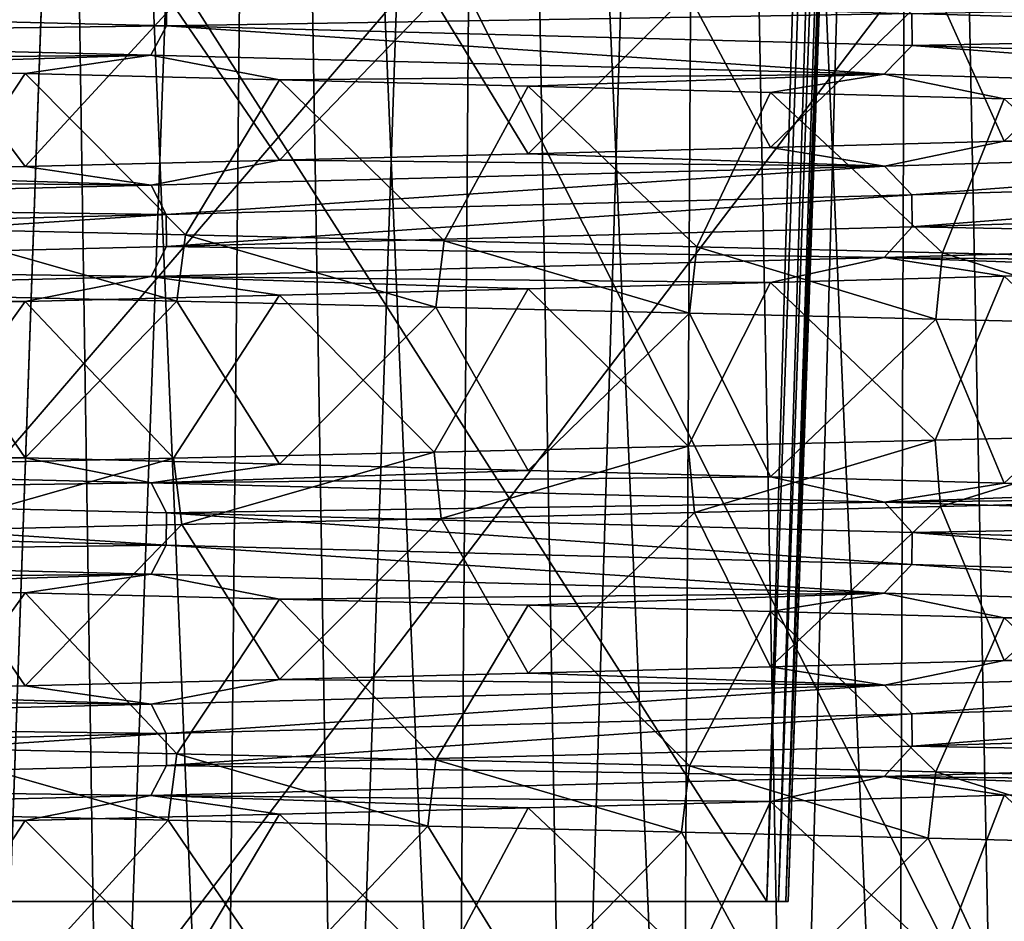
# Model space of a CAD drawing. Header units: millimetres. Extents: x -39 to 39, y -2 to 145.
# Tile 375 of 656: x 2.48 to 6.27, y 28.92 to 32.4. Entities that reach past the tile are written whole.
import ezdxf

# ---------------------------------------------------------------- set-up
doc = ezdxf.new("R2010")
doc.units = ezdxf.units.MM
doc.header["$LTSCALE"] = 65.185185
for name, color, linetype in [('460', 7, 'CONTINUOUS'), ('534', 7, 'CONTINUOUS'), ('544', 7, 'CONTINUOUS'), ('545', 7, 'CONTINUOUS'), ('546', 7, 'CONTINUOUS'), ('551', 7, 'CONTINUOUS'), ('552', 7, 'CONTINUOUS'), ('553', 7, 'CONTINUOUS'), ('559', 7, 'CONTINUOUS'), ('560', 7, 'CONTINUOUS'), ('561', 7, 'CONTINUOUS'), ('567', 7, 'CONTINUOUS'), ('628', 7, 'CONTINUOUS'), ('629', 7, 'CONTINUOUS'), ('630', 7, 'CONTINUOUS')]:
    doc.layers.add(name, color=color, linetype=linetype)

msp = doc.modelspace()

# ---------------------------------------------------------------- linework, layer by layer
at = {"layer": '460', "linetype": 'Continuous'}
for points in [[(2.0694, 31.3362, -14.0484), (2.1044, 31.5919, -14.0432), (3.0852, 31.3131, -13.8608), (2.0694, 31.3362, -14.0484)], [(2.1044, 31.5919, -14.0432), (3.1178, 31.5687, -13.8535), (3.0852, 31.3131, -13.8608), (2.1044, 31.5919, -14.0432)], [(3.0852, 31.3131, -13.8608), (3.1178, 31.5687, -13.8535), (4.0837, 31.2899, -13.6001), (3.0852, 31.3131, -13.8608)], [(3.1178, 31.5687, -13.8535), (4.1153, 31.5456, -13.5906), (4.0837, 31.2899, -13.6001), (3.1178, 31.5687, -13.8535)], [(4.0837, 31.2899, -13.6001), (4.1153, 31.5456, -13.5906), (5.0608, 31.2668, -13.2676), (4.0837, 31.2899, -13.6001)], [(4.1153, 31.5456, -13.5906), (5.0895, 31.5225, -13.2566), (5.0608, 31.2668, -13.2676), (4.1153, 31.5456, -13.5906)], [(5.0608, 31.2668, -13.2676), (5.0895, 31.5225, -13.2566), (6.0113, 31.2437, -12.8648), (5.0608, 31.2668, -13.2676)], [(5.0895, 31.5225, -13.2566), (6.0361, 31.4994, -12.8532), (6.0113, 31.2437, -12.8648), (5.0895, 31.5225, -13.2566)], [(6.0113, 31.2437, -12.8648), (6.0361, 31.4994, -12.8532), (6.9314, 31.2205, -12.3934), (6.0113, 31.2437, -12.8648)], [(6.0361, 31.4994, -12.8532), (6.9531, 31.4763, -12.3812), (6.9314, 31.2205, -12.3934), (6.0361, 31.4994, -12.8532)], [(6.9289, 30.8015, 12.3948), (6.0081, 30.7783, 12.8663), (6.0283, 30.5224, 12.8569), (6.9289, 30.8015, 12.3948)], [(6.9459, 30.5455, 12.3852), (6.9289, 30.8015, 12.3948), (6.0283, 30.5224, 12.8569), (6.9459, 30.5455, 12.3852)], [(5.0565, 30.7551, 13.2692), (4.0764, 30.7319, 13.6023), (4.1039, 30.4761, 13.5941), (5.0565, 30.7551, 13.2692)], [(5.0799, 30.4993, 13.2603), (5.0565, 30.7551, 13.2692), (4.1039, 30.4761, 13.5941), (5.0799, 30.4993, 13.2603)], [(6.0081, 30.7783, 12.8663), (5.0565, 30.7551, 13.2692), (5.0799, 30.4993, 13.2603), (6.0081, 30.7783, 12.8663)], [(6.0283, 30.5224, 12.8569), (6.0081, 30.7783, 12.8663), (5.0799, 30.4993, 13.2603), (6.0283, 30.5224, 12.8569)], [(4.0764, 30.7319, 13.6023), (3.0718, 30.7086, 13.8638), (3.1045, 30.453, 13.8565), (4.0764, 30.7319, 13.6023)], [(4.1039, 30.4761, 13.5941), (4.0764, 30.7319, 13.6023), (3.1045, 30.453, 13.8565), (4.1039, 30.4761, 13.5941)], [(3.0718, 30.7086, 13.8638), (2.052, 30.6854, 14.0509), (2.0893, 30.4298, 14.0454), (3.0718, 30.7086, 13.8638)], [(3.1045, 30.453, 13.8565), (3.0718, 30.7086, 13.8638), (2.0893, 30.4298, 14.0454), (3.1045, 30.453, 13.8565)], [(2.0346, 29.337, -14.0535), (2.0694, 29.5926, -14.0484), (3.0512, 29.3139, -13.8683), (2.0346, 29.337, -14.0535)], [(2.0694, 29.5926, -14.0484), (3.0852, 29.5695, -13.8608), (3.0512, 29.3139, -13.8683), (2.0694, 29.5926, -14.0484)], [(3.0512, 29.3139, -13.8683), (3.0852, 29.5695, -13.8608), (4.0521, 29.2907, -13.6096), (3.0512, 29.3139, -13.8683)], [(3.0852, 29.5695, -13.8608), (4.0837, 29.5463, -13.6001), (4.0521, 29.2907, -13.6096), (3.0852, 29.5695, -13.8608)], [(4.0521, 29.2907, -13.6096), (4.0837, 29.5463, -13.6001), (5.0302, 29.2675, -13.2792), (4.0521, 29.2907, -13.6096)], [(4.0837, 29.5463, -13.6001), (5.0608, 29.5232, -13.2676), (5.0302, 29.2675, -13.2792), (4.0837, 29.5463, -13.6001)], [(5.0302, 29.2675, -13.2792), (5.0608, 29.5232, -13.2676), (5.9808, 29.2444, -12.8791), (5.0302, 29.2675, -13.2792)], [(5.0608, 29.5232, -13.2676), (6.0113, 29.5001, -12.8648), (5.9808, 29.2444, -12.8791), (5.0608, 29.5232, -13.2676)], [(5.9808, 29.2444, -12.8791), (6.0113, 29.5001, -12.8648), (6.8983, 29.2213, -12.4118), (5.9808, 29.2444, -12.8791)], [(6.0113, 29.5001, -12.8648), (6.9314, 29.4769, -12.3934), (6.8983, 29.2213, -12.4118), (6.0113, 29.5001, -12.8648)]]:
    msp.add_3dface(points, dxfattribs=at)
at = {"layer": '534', "linetype": 'Continuous'}
for points in [[(1.1702, 35.5549, 1.1702), (5.3592, 29, 0.9413), (0.9413, 29, 0.9413), (1.1702, 35.5549, 1.1702)], [(5.3592, 29, 0.9413), (1.1702, 35.5549, 1.1702), (5.5129, 34.3142, 1.1268), (5.3592, 29, 0.9413)]]:
    msp.add_3dface(points, dxfattribs=at)
at = {"layer": '544', "linetype": 'Continuous'}
for points in [[(1.1702, 35.5549, -1.1702), (0.9413, 29, -0.9413), (5.5129, 34.3142, -1.1268), (1.1702, 35.5549, -1.1702)], [(0.9413, 29, -0.9413), (5.3592, 29, -0.9413), (5.5129, 34.3142, -1.1268), (0.9413, 29, -0.9413)]]:
    msp.add_3dface(points, dxfattribs=at)
at = {"layer": '545', "linetype": 'Continuous'}
for points in [[(5.3592, 29, -0.9413), (5.7305, 39.7155, -0.9904), (5.5129, 34.3142, -1.1268), (5.3592, 29, -0.9413)], [(5.3592, 29, 0.9413), (5.7305, 39.7155, 0.9904), (5.4048, 29, 0.6287), (5.3592, 29, 0.9413)], [(5.7305, 39.7155, 0.9904), (5.3592, 29, 0.9413), (5.5129, 34.3142, 1.1268), (5.7305, 39.7155, 0.9904)], [(5.7305, 39.7155, -0.9904), (5.3592, 29, -0.9413), (5.4048, 29, -0.6287), (5.7305, 39.7155, -0.9904)], [(5.7305, 39.7155, 0.9904), (5.7777, 39.7155, 0.662), (5.4048, 29, 0.6287), (5.7305, 39.7155, 0.9904)], [(5.7777, 39.7155, 0.662), (5.4321, 29, 0.3152), (5.4048, 29, 0.6287), (5.7777, 39.7155, 0.662)], [(5.7777, 39.7155, -0.662), (5.7305, 39.7155, -0.9904), (5.4048, 29, -0.6287), (5.7777, 39.7155, -0.662)], [(5.7777, 39.7155, -0.662), (5.4048, 29, -0.6287), (5.4321, 29, -0.3152), (5.7777, 39.7155, -0.662)], [(5.7777, 39.7155, 0.662), (5.806, 39.7155, 0.3316), (5.4321, 29, 0.3152), (5.7777, 39.7155, 0.662)], [(5.806, 39.7155, 0.3316), (5.8155, 39.7155), (5.4321, 29, 0.3152), (5.806, 39.7155, 0.3316)], [(5.8155, 39.7155), (5.4412, 29), (5.4321, 29, 0.3152), (5.8155, 39.7155)], [(5.806, 39.7155, -0.3316), (5.7777, 39.7155, -0.662), (5.4321, 29, -0.3152), (5.806, 39.7155, -0.3316)], [(5.806, 39.7155, -0.3316), (5.4321, 29, -0.3152), (5.4412, 29), (5.806, 39.7155, -0.3316)], [(5.8155, 39.7155), (5.806, 39.7155, -0.3316), (5.4412, 29), (5.8155, 39.7155)]]:
    msp.add_3dface(points, dxfattribs=at)
at = {"layer": '546', "linetype": 'Continuous'}
for points in [[(0.9413, 29, 0.9413), (5.3592, 29, 0.9413), (5.3592, 29, -0.9413), (0.9413, 29, 0.9413)], [(0.9413, 29, -0.9413), (0.9413, 29, 0.9413), (5.3592, 29, -0.9413), (0.9413, 29, -0.9413)], [(5.3592, 29, -0.9413), (5.3592, 29, 0.9413), (5.4048, 29, -0.6287), (5.3592, 29, -0.9413)], [(5.4048, 29, -0.6287), (5.3592, 29, 0.9413), (5.4321, 29, -0.3152), (5.4048, 29, -0.6287)], [(5.4321, 29, -0.3152), (5.3592, 29, 0.9413), (5.4412, 29), (5.4321, 29, -0.3152)], [(5.4412, 29), (5.3592, 29, 0.9413), (5.4321, 29, 0.3152), (5.4412, 29)], [(5.4321, 29, 0.3152), (5.3592, 29, 0.9413), (5.4048, 29, 0.6287), (5.4321, 29, 0.3152)]]:
    msp.add_3dface(points, dxfattribs=at)
at = {"layer": '551', "linetype": 'Continuous'}
for points in [[(2.6711, 35.5562, -2.6711), (6.4738, 27.9826, -2.4067), (2.4067, 27.9826, -2.4067), (2.6711, 35.5562, -2.6711)], [(6.4738, 27.9826, -2.4067), (2.6711, 35.5562, -2.6711), (6.6061, 33.4908, -2.599), (6.4738, 27.9826, -2.4067)]]:
    msp.add_3dface(points, dxfattribs=at)
at = {"layer": '552', "linetype": 'Continuous'}
for points in [[(2.6711, 35.5562, -2.6711), (2.4067, 27.9826, -2.4067), (2.599, 33.4908, -6.6061), (2.6711, 35.5562, -2.6711)], [(2.4067, 27.9826, -2.4067), (2.4067, 27.9826, -6.4738), (2.599, 33.4908, -6.6061), (2.4067, 27.9826, -2.4067)]]:
    msp.add_3dface(points, dxfattribs=at)
at = {"layer": '553', "linetype": 'Continuous'}
msp.add_3dface([(2.4067, 27.9826, -6.4738), (2.4573, 39.0726, -6.8675), (2.599, 33.4908, -6.6061), (2.4067, 27.9826, -6.4738)], dxfattribs=at)
at = {"layer": '559', "linetype": 'Continuous'}
msp.add_3dface([(2.4573, 39.0726, 6.8675), (2.4067, 27.9826, 6.4738), (2.599, 33.4908, 6.6061), (2.4573, 39.0726, 6.8675)], dxfattribs=at)
at = {"layer": '560', "linetype": 'Continuous'}
for points in [[(2.4067, 27.9826, 6.4738), (2.6711, 35.5562, 2.6711), (2.599, 33.4908, 6.6061), (2.4067, 27.9826, 6.4738)], [(2.6711, 35.5562, 2.6711), (2.4067, 27.9826, 6.4738), (2.4067, 27.9826, 2.4067), (2.6711, 35.5562, 2.6711)]]:
    msp.add_3dface(points, dxfattribs=at)
at = {"layer": '561', "linetype": 'Continuous'}
for points in [[(6.6061, 33.4908, 2.599), (2.6711, 35.5562, 2.6711), (2.4067, 27.9826, 2.4067), (6.6061, 33.4908, 2.599)], [(6.4738, 27.9826, 2.4067), (6.6061, 33.4908, 2.599), (2.4067, 27.9826, 2.4067), (6.4738, 27.9826, 2.4067)]]:
    msp.add_3dface(points, dxfattribs=at)
at = {"layer": '567', "linetype": 'Continuous'}
for points in [[(1.6467, 43.2089, -11.311), (2.3464, 26, -11.4935), (2.5465, 43.2089, -11.1429), (1.6467, 43.2089, -11.311)], [(2.5465, 43.2089, 11.1429), (1.8817, 26, 11.5787), (1.6467, 43.2089, 11.311), (2.5465, 43.2089, 11.1429)], [(2.3464, 26, 11.4935), (1.8817, 26, 11.5787), (2.5465, 43.2089, 11.1429), (2.3464, 26, 11.4935)], [(2.3464, 26, -11.4935), (2.8073, 26, -11.3897), (2.5465, 43.2089, -11.1429), (2.3464, 26, -11.4935)], [(2.8073, 26, 11.3897), (2.3464, 26, 11.4935), (2.5465, 43.2089, 11.1429), (2.8073, 26, 11.3897)], [(2.8073, 26, -11.3897), (3.2637, 26, -11.2674), (2.5465, 43.2089, -11.1429), (2.8073, 26, -11.3897)], [(2.5465, 43.2089, -11.1429), (3.2637, 26, -11.2674), (3.4311, 43.2089, -10.9031), (2.5465, 43.2089, -11.1429)], [(3.4311, 43.2089, 10.9031), (2.8073, 26, 11.3897), (2.5465, 43.2089, 11.1429), (3.4311, 43.2089, 10.9031)], [(3.2637, 26, 11.2674), (2.8073, 26, 11.3897), (3.4311, 43.2089, 10.9031), (3.2637, 26, 11.2674)], [(3.2637, 26, -11.2674), (3.7147, 26, -11.1269), (3.4311, 43.2089, -10.9031), (3.2637, 26, -11.2674)], [(3.7147, 26, 11.1269), (3.2637, 26, 11.2674), (3.4311, 43.2089, 10.9031), (3.7147, 26, 11.1269)], [(3.7147, 26, -11.1269), (4.1597, 26, -10.9683), (3.4311, 43.2089, -10.9031), (3.7147, 26, -11.1269)], [(3.4311, 43.2089, -10.9031), (4.1597, 26, -10.9683), (4.2934, 43.2089, -10.5932), (3.4311, 43.2089, -10.9031)], [(4.2934, 43.2089, 10.5932), (3.7147, 26, 11.1269), (3.4311, 43.2089, 10.9031), (4.2934, 43.2089, 10.5932)], [(4.1597, 26, 10.9683), (3.7147, 26, 11.1269), (4.2934, 43.2089, 10.5932), (4.1597, 26, 10.9683)], [(4.1597, 26, -10.9683), (4.598, 26, -10.7919), (4.2934, 43.2089, -10.5932), (4.1597, 26, -10.9683)], [(4.598, 26, 10.7919), (4.1597, 26, 10.9683), (4.2934, 43.2089, 10.5932), (4.598, 26, 10.7919)], [(4.598, 26, -10.7919), (5.0288, 26, -10.598), (4.2934, 43.2089, -10.5932), (4.598, 26, -10.7919)], [(4.2934, 43.2089, -10.5932), (5.0288, 26, -10.598), (5.1256, 43.2089, -10.2165), (4.2934, 43.2089, -10.5932)], [(5.1256, 43.2089, 10.2165), (4.598, 26, 10.7919), (4.2934, 43.2089, 10.5932), (5.1256, 43.2089, 10.2165)], [(5.0288, 26, 10.598), (4.598, 26, 10.7919), (5.1256, 43.2089, 10.2165), (5.0288, 26, 10.598)], [(5.0288, 26, -10.598), (5.4515, 26, -10.3869), (5.1256, 43.2089, -10.2165), (5.0288, 26, -10.598)], [(5.4515, 26, 10.3869), (5.0288, 26, 10.598), (5.1256, 43.2089, 10.2165), (5.4515, 26, 10.3869)], [(5.4515, 26, -10.3869), (5.8653, 26, -10.159), (5.1256, 43.2089, -10.2165), (5.4515, 26, -10.3869)], [(5.1256, 43.2089, -10.2165), (5.8653, 26, -10.159), (5.9253, 43.2089, -9.7745), (5.1256, 43.2089, -10.2165)], [(5.9253, 43.2089, 9.7745), (5.4515, 26, 10.3869), (5.1256, 43.2089, 10.2165), (5.9253, 43.2089, 9.7745)], [(5.8653, 26, 10.159), (5.4515, 26, 10.3869), (5.9253, 43.2089, 9.7745), (5.8653, 26, 10.159)], [(5.8653, 26, -10.159), (6.2696, 26, -9.9146), (5.9253, 43.2089, -9.7745), (5.8653, 26, -10.159)], [(6.2696, 26, 9.9146), (5.8653, 26, 10.159), (5.9253, 43.2089, 9.7745), (6.2696, 26, 9.9146)], [(6.2696, 26, -9.9146), (6.6637, 26, -9.6541), (5.9253, 43.2089, -9.7745), (6.2696, 26, -9.9146)], [(5.9253, 43.2089, -9.7745), (6.6637, 26, -9.6541), (6.6899, 43.2089, -9.2679), (5.9253, 43.2089, -9.7745)], [(6.6899, 43.2089, 9.2679), (6.2696, 26, 9.9146), (5.9253, 43.2089, 9.7745), (6.6899, 43.2089, 9.2679)], [(6.6637, 26, 9.6541), (6.2696, 26, 9.9146), (6.6899, 43.2089, 9.2679), (6.6637, 26, 9.6541)]]:
    msp.add_3dface(points, dxfattribs=at)
at = {"layer": '628', "linetype": 'Continuous'}
for points in [[(6.9289, 32.5451, 12.3948), (6.0081, 32.5219, 12.8663), (6.2749, 31.9293, 11.5449), (6.9289, 32.5451, 12.3948)], [(7.1399, 31.9537, 11.0309), (6.9289, 32.5451, 12.3948), (6.2749, 31.9293, 11.5449), (7.1399, 31.9537, 11.0309)], [(5.0565, 32.4987, 13.2692), (4.0764, 32.4755, 13.6023), (4.4398, 31.8805, 12.3672), (5.0565, 32.4987, 13.2692)], [(5.3731, 31.9049, 11.9912), (5.0565, 32.4987, 13.2692), (4.4398, 31.8805, 12.3672), (5.3731, 31.9049, 11.9912)], [(6.0081, 32.5219, 12.8663), (5.0565, 32.4987, 13.2692), (5.3731, 31.9049, 11.9912), (6.0081, 32.5219, 12.8663)], [(6.2749, 31.9293, 11.5449), (6.0081, 32.5219, 12.8663), (5.3731, 31.9049, 11.9912), (6.2749, 31.9293, 11.5449)], [(4.0764, 32.4755, 13.6023), (3.0718, 32.4522, 13.8638), (3.4805, 31.8561, 12.6707), (4.0764, 32.4755, 13.6023)], [(4.4398, 31.8805, 12.3672), (4.0764, 32.4755, 13.6023), (3.4805, 31.8561, 12.6707), (4.4398, 31.8805, 12.3672)], [(2.5007, 31.8318, 12.8998), (2.052, 32.429, 14.0509), (1.5063, 31.8074, 13.0534), (2.5007, 31.8318, 12.8998)], [(3.0718, 32.4522, 13.8638), (2.052, 32.429, 14.0509), (2.5007, 31.8318, 12.8998), (3.0718, 32.4522, 13.8638)], [(3.4805, 31.8561, 12.6707), (3.0718, 32.4522, 13.8638), (2.5007, 31.8318, 12.8998), (3.4805, 31.8561, 12.6707)], [(1.5063, 30.7342, -13.0534), (2.0694, 31.3362, -14.0484), (2.5007, 30.7099, -12.8998), (1.5063, 30.7342, -13.0534)], [(2.0694, 31.3362, -14.0484), (3.0852, 31.3131, -13.8608), (2.5007, 30.7099, -12.8998), (2.0694, 31.3362, -14.0484)], [(2.5007, 30.7099, -12.8998), (3.0852, 31.3131, -13.8608), (3.4805, 30.6855, -12.6707), (2.5007, 30.7099, -12.8998)], [(3.0852, 31.3131, -13.8608), (4.0837, 31.2899, -13.6001), (3.4805, 30.6855, -12.6707), (3.0852, 31.3131, -13.8608)], [(3.4805, 30.6855, -12.6707), (4.0837, 31.2899, -13.6001), (4.4398, 30.6611, -12.3672), (3.4805, 30.6855, -12.6707)], [(4.0837, 31.2899, -13.6001), (5.0608, 31.2668, -13.2676), (4.4398, 30.6611, -12.3672), (4.0837, 31.2899, -13.6001)], [(4.4398, 30.6611, -12.3672), (5.0608, 31.2668, -13.2676), (5.3731, 30.6367, -11.9912), (4.4398, 30.6611, -12.3672)], [(5.0608, 31.2668, -13.2676), (6.0113, 31.2437, -12.8648), (5.3731, 30.6367, -11.9912), (5.0608, 31.2668, -13.2676)], [(5.3731, 30.6367, -11.9912), (6.0113, 31.2437, -12.8648), (6.2749, 30.6123, -11.5449), (5.3731, 30.6367, -11.9912)], [(6.0113, 31.2437, -12.8648), (6.9314, 31.2205, -12.3934), (6.2749, 30.6123, -11.5449), (6.0113, 31.2437, -12.8648)], [(6.2749, 30.6123, -11.5449), (6.9314, 31.2205, -12.3934), (7.1399, 30.588, -11.0309), (6.2749, 30.6123, -11.5449)], [(6.0283, 30.5224, 12.8569), (5.0799, 30.4993, 13.2603), (5.3731, 29.9049, 11.9912), (6.0283, 30.5224, 12.8569)], [(6.2749, 29.9293, 11.5449), (6.0283, 30.5224, 12.8569), (5.3731, 29.9049, 11.9912), (6.2749, 29.9293, 11.5449)], [(6.9459, 30.5455, 12.3852), (6.0283, 30.5224, 12.8569), (6.2749, 29.9293, 11.5449), (6.9459, 30.5455, 12.3852)], [(7.1399, 29.9537, 11.0309), (6.9459, 30.5455, 12.3852), (6.2749, 29.9293, 11.5449), (7.1399, 29.9537, 11.0309)], [(5.0799, 30.4993, 13.2603), (4.1039, 30.4761, 13.5941), (4.4398, 29.8805, 12.3672), (5.0799, 30.4993, 13.2603)], [(5.3731, 29.9049, 11.9912), (5.0799, 30.4993, 13.2603), (4.4398, 29.8805, 12.3672), (5.3731, 29.9049, 11.9912)], [(3.1045, 30.453, 13.8565), (2.0893, 30.4298, 14.0454), (2.5007, 29.8318, 12.8998), (3.1045, 30.453, 13.8565)], [(3.4805, 29.8561, 12.6707), (3.1045, 30.453, 13.8565), (2.5007, 29.8318, 12.8998), (3.4805, 29.8561, 12.6707)], [(4.1039, 30.4761, 13.5941), (3.1045, 30.453, 13.8565), (3.4805, 29.8561, 12.6707), (4.1039, 30.4761, 13.5941)], [(4.4398, 29.8805, 12.3672), (4.1039, 30.4761, 13.5941), (3.4805, 29.8561, 12.6707), (4.4398, 29.8805, 12.3672)], [(2.5007, 29.8318, 12.8998), (2.0893, 30.4298, 14.0454), (1.5063, 29.8074, 13.0534), (2.5007, 29.8318, 12.8998)], [(1.5063, 28.7342, -13.0534), (2.0346, 29.337, -14.0535), (2.5007, 28.7099, -12.8998), (1.5063, 28.7342, -13.0534)], [(2.0346, 29.337, -14.0535), (3.0512, 29.3139, -13.8683), (2.5007, 28.7099, -12.8998), (2.0346, 29.337, -14.0535)], [(2.5007, 28.7099, -12.8998), (3.0512, 29.3139, -13.8683), (3.4805, 28.6855, -12.6707), (2.5007, 28.7099, -12.8998)], [(3.0512, 29.3139, -13.8683), (4.0521, 29.2907, -13.6096), (3.4805, 28.6855, -12.6707), (3.0512, 29.3139, -13.8683)], [(3.4805, 28.6855, -12.6707), (4.0521, 29.2907, -13.6096), (4.4398, 28.6611, -12.3672), (3.4805, 28.6855, -12.6707)], [(4.0521, 29.2907, -13.6096), (5.0302, 29.2675, -13.2792), (4.4398, 28.6611, -12.3672), (4.0521, 29.2907, -13.6096)], [(4.4398, 28.6611, -12.3672), (5.0302, 29.2675, -13.2792), (5.3731, 28.6367, -11.9912), (4.4398, 28.6611, -12.3672)], [(5.0302, 29.2675, -13.2792), (5.9808, 29.2444, -12.8791), (5.3731, 28.6367, -11.9912), (5.0302, 29.2675, -13.2792)], [(5.3731, 28.6367, -11.9912), (5.9808, 29.2444, -12.8791), (6.2749, 28.6123, -11.5449), (5.3731, 28.6367, -11.9912)], [(5.9808, 29.2444, -12.8791), (6.8983, 29.2213, -12.4118), (6.2749, 28.6123, -11.5449), (5.9808, 29.2444, -12.8791)], [(6.2749, 28.6123, -11.5449), (6.8983, 29.2213, -12.4118), (7.1399, 28.588, -11.0309), (6.2749, 28.6123, -11.5449)]]:
    msp.add_3dface(points, dxfattribs=at)
at = {"layer": '629', "linetype": 'Continuous'}
for points in [[(3.0445, 32.3737, -12.6353), (0.0004, 32.4489, -12.9969), (3.0439, 32.4975, -12.6354), (3.0445, 32.3737, -12.6353)], [(5.9188, 32.4222, -11.5709), (3.0445, 32.3737, -12.6353), (3.0439, 32.4975, -12.6354), (5.9188, 32.4222, -11.5709)], [(8.4644, 32.3469, -9.8627), (5.9188, 32.4222, -11.5709), (8.3311, 32.4662, -10.0421), (8.4644, 32.3469, -9.8627)], [(3.0445, 32.3737, -12.6353), (0, 32.3351, -13.0482), (0.0004, 32.4489, -12.9969), (3.0445, 32.3737, -12.6353)], [(5.9193, 32.2984, -11.5708), (3.0445, 32.3737, -12.6353), (5.9188, 32.4222, -11.5709), (5.9193, 32.2984, -11.5708)], [(8.4644, 32.3469, -9.8627), (5.9193, 32.2984, -11.5708), (5.9188, 32.4222, -11.5709), (8.4644, 32.3469, -9.8627)], [(2.9851, 32.2616, -12.7022), (0, 32.3351, -13.0482), (3.0445, 32.3737, -12.6353), (2.9851, 32.2616, -12.7022)], [(5.8119, 32.1881, -11.6824), (2.9851, 32.2616, -12.7022), (3.0445, 32.3737, -12.6353), (5.8119, 32.1881, -11.6824)], [(5.9193, 32.2984, -11.5708), (5.8119, 32.1881, -11.6824), (3.0445, 32.3737, -12.6353), (5.9193, 32.2984, -11.5708)], [(8.4647, 32.2232, -9.8625), (5.9193, 32.2984, -11.5708), (8.4644, 32.3469, -9.8627), (8.4647, 32.2232, -9.8625)], [(0, 32.3351, -13.0482), (2.9851, 32.2616, -12.7022), (0.5031, 32.239, -13.1304), (0, 32.3351, -13.0482)], [(8.3304, 32.1147, -10.0429), (5.8119, 32.1881, -11.6824), (5.9193, 32.2984, -11.5708), (8.3304, 32.1147, -10.0429)], [(8.4647, 32.2232, -9.8625), (8.3304, 32.1147, -10.0429), (5.9193, 32.2984, -11.5708), (8.4647, 32.2232, -9.8625)], [(0.5031, 32.239, -13.1304), (2.9851, 32.2616, -12.7022), (1.5063, 32.2146, -13.0534), (0.5031, 32.239, -13.1304)], [(1.5063, 32.2146, -13.0534), (2.9851, 32.2616, -12.7022), (2.5007, 32.1902, -12.8998), (1.5063, 32.2146, -13.0534)], [(2.5007, 32.1902, -12.8998), (2.9851, 32.2616, -12.7022), (3.4805, 32.1659, -12.6707), (2.5007, 32.1902, -12.8998)], [(2.9851, 32.2616, -12.7022), (5.8119, 32.1881, -11.6824), (3.4805, 32.1659, -12.6707), (2.9851, 32.2616, -12.7022)], [(3.4805, 32.1659, -12.6707), (5.8119, 32.1881, -11.6824), (4.4398, 32.1415, -12.3672), (3.4805, 32.1659, -12.6707)], [(4.4398, 32.1415, -12.3672), (5.8119, 32.1881, -11.6824), (5.3731, 32.1171, -11.9912), (4.4398, 32.1415, -12.3672)], [(5.3731, 32.1171, -11.9912), (5.8119, 32.1881, -11.6824), (6.2749, 32.0927, -11.5449), (5.3731, 32.1171, -11.9912)], [(5.8119, 32.1881, -11.6824), (8.3304, 32.1147, -10.0429), (6.2749, 32.0927, -11.5449), (5.8119, 32.1881, -11.6824)], [(6.2749, 31.9293, 11.5449), (5.3731, 31.9049, 11.9912), (5.8125, 31.8336, 11.6819), (6.2749, 31.9293, 11.5449)], [(8.3311, 31.9071, 10.0421), (6.2749, 31.9293, 11.5449), (5.8125, 31.8336, 11.6819), (8.3311, 31.9071, 10.0421)], [(7.1399, 31.9537, 11.0309), (6.2749, 31.9293, 11.5449), (8.3311, 31.9071, 10.0421), (7.1399, 31.9537, 11.0309)], [(5.3731, 31.9049, 11.9912), (4.4398, 31.8805, 12.3672), (5.8125, 31.8336, 11.6819), (5.3731, 31.9049, 11.9912)], [(8.3311, 31.9071, 10.0421), (5.8125, 31.8336, 11.6819), (5.9186, 31.7232, 11.571), (8.3311, 31.9071, 10.0421)], [(8.4641, 31.7985, 9.8629), (8.3311, 31.9071, 10.0421), (5.9186, 31.7232, 11.571), (8.4641, 31.7985, 9.8629)], [(3.4805, 31.8561, 12.6707), (2.5007, 31.8318, 12.8998), (2.9855, 31.7601, 12.7019), (3.4805, 31.8561, 12.6707)], [(5.8125, 31.8336, 11.6819), (3.4805, 31.8561, 12.6707), (2.9855, 31.7601, 12.7019), (5.8125, 31.8336, 11.6819)], [(4.4398, 31.8805, 12.3672), (3.4805, 31.8561, 12.6707), (5.8125, 31.8336, 11.6819), (4.4398, 31.8805, 12.3672)], [(2.5007, 31.8318, 12.8998), (1.5063, 31.8074, 13.0534), (2.9855, 31.7601, 12.7019), (2.5007, 31.8318, 12.8998)], [(5.8125, 31.8336, 11.6819), (2.9855, 31.7601, 12.7019), (3.0438, 31.6479, 12.6354), (5.8125, 31.8336, 11.6819)], [(5.9186, 31.7232, 11.571), (5.8125, 31.8336, 11.6819), (3.0438, 31.6479, 12.6354), (5.9186, 31.7232, 11.571)], [(2.9855, 31.7601, 12.7019), (0.5031, 31.783, 13.1304), (0.0001, 31.6866, 13.048), (2.9855, 31.7601, 12.7019)], [(1.5063, 31.8074, 13.0534), (0.5031, 31.783, 13.1304), (2.9855, 31.7601, 12.7019), (1.5063, 31.8074, 13.0534)], [(8.4641, 31.7985, 9.8629), (5.9186, 31.7232, 11.571), (5.9197, 31.5995, 11.5706), (8.4641, 31.7985, 9.8629)], [(8.4652, 31.6747, 9.8621), (8.4641, 31.7985, 9.8629), (5.9197, 31.5995, 11.5706), (8.4652, 31.6747, 9.8621)], [(2.9855, 31.7601, 12.7019), (0.0001, 31.6866, 13.048), (3.0438, 31.6479, 12.6354), (2.9855, 31.7601, 12.7019)], [(5.9186, 31.7232, 11.571), (3.0438, 31.6479, 12.6354), (3.0448, 31.5242, 12.6353), (5.9186, 31.7232, 11.571)], [(5.9197, 31.5995, 11.5706), (5.9186, 31.7232, 11.571), (3.0448, 31.5242, 12.6353), (5.9197, 31.5995, 11.5706)], [(3.0438, 31.6479, 12.6354), (0.0001, 31.6866, 13.048), (-0.0004, 31.5727, 12.9969), (3.0438, 31.6479, 12.6354)], [(8.4652, 31.6747, 9.8621), (5.9197, 31.5995, 11.5706), (8.3306, 31.5555, 10.0428), (8.4652, 31.6747, 9.8621)], [(3.0438, 31.6479, 12.6354), (-0.0004, 31.5727, 12.9969), (0.0006, 31.4489, 12.9969), (3.0438, 31.6479, 12.6354)], [(3.0448, 31.5242, 12.6353), (3.0438, 31.6479, 12.6354), (0.0006, 31.4489, 12.9969), (3.0448, 31.5242, 12.6353)], [(5.9197, 31.5995, 11.5706), (3.0448, 31.5242, 12.6353), (5.8121, 31.482, 11.6823), (5.9197, 31.5995, 11.5706)], [(8.3306, 31.5555, 10.0428), (5.9197, 31.5995, 11.5706), (5.8121, 31.482, 11.6823), (8.3306, 31.5555, 10.0428)], [(8.3306, 31.5555, 10.0428), (5.8121, 31.482, 11.6823), (7.963, 31.4584, 10.4523), (8.3306, 31.5555, 10.0428)], [(3.0448, 31.5242, 12.6353), (0.0006, 31.4489, 12.9969), (2.9853, 31.4086, 12.7022), (3.0448, 31.5242, 12.6353)], [(5.8121, 31.482, 11.6823), (3.0448, 31.5242, 12.6353), (2.9853, 31.4086, 12.7022), (5.8121, 31.482, 11.6823)], [(5.8121, 31.482, 11.6823), (2.9853, 31.4086, 12.7022), (5.3731, 31.3853, 11.9912), (5.8121, 31.482, 11.6823)], [(6.2749, 31.4097, 11.5449), (5.8121, 31.482, 11.6823), (5.3731, 31.3853, 11.9912), (6.2749, 31.4097, 11.5449)], [(7.963, 31.4584, 10.4523), (5.8121, 31.482, 11.6823), (7.1399, 31.434, 11.0309), (7.963, 31.4584, 10.4523)], [(7.1399, 31.434, 11.0309), (5.8121, 31.482, 11.6823), (6.2749, 31.4097, 11.5449), (7.1399, 31.434, 11.0309)], [(2.9853, 31.4086, 12.7022), (0.0006, 31.4489, 12.9969), (0.0001, 31.3351, 13.0482), (2.9853, 31.4086, 12.7022)], [(2.9853, 31.4086, 12.7022), (0.0001, 31.3351, 13.0482), (2.5007, 31.3121, 12.8998), (2.9853, 31.4086, 12.7022)], [(3.4805, 31.3365, 12.6707), (2.9853, 31.4086, 12.7022), (2.5007, 31.3121, 12.8998), (3.4805, 31.3365, 12.6707)], [(5.3731, 31.3853, 11.9912), (2.9853, 31.4086, 12.7022), (4.4398, 31.3609, 12.3672), (5.3731, 31.3853, 11.9912)], [(4.4398, 31.3609, 12.3672), (2.9853, 31.4086, 12.7022), (3.4805, 31.3365, 12.6707), (4.4398, 31.3609, 12.3672)], [(2.5007, 31.3121, 12.8998), (0.0001, 31.3351, 13.0482), (1.5063, 31.2878, 13.0534), (2.5007, 31.3121, 12.8998)], [(1.5063, 30.7342, -13.0534), (2.5007, 30.7099, -12.8998), (0, 30.6866, -13.048), (1.5063, 30.7342, -13.0534)], [(2.5007, 30.7099, -12.8998), (2.9854, 30.6131, -12.7019), (0, 30.6866, -13.048), (2.5007, 30.7099, -12.8998)], [(2.5007, 30.7099, -12.8998), (3.4805, 30.6855, -12.6707), (2.9854, 30.6131, -12.7019), (2.5007, 30.7099, -12.8998)], [(2.9854, 30.6131, -12.7019), (0.0012, 30.5727, -12.9969), (0, 30.6866, -13.048), (2.9854, 30.6131, -12.7019)], [(3.4805, 30.6855, -12.6707), (4.4398, 30.6611, -12.3672), (2.9854, 30.6131, -12.7019), (3.4805, 30.6855, -12.6707)], [(4.4398, 30.6611, -12.3672), (5.3731, 30.6367, -11.9912), (2.9854, 30.6131, -12.7019), (4.4398, 30.6611, -12.3672)], [(5.3731, 30.6367, -11.9912), (5.8124, 30.5396, -11.6819), (2.9854, 30.6131, -12.7019), (5.3731, 30.6367, -11.9912)], [(5.3731, 30.6367, -11.9912), (6.2749, 30.6123, -11.5449), (5.8124, 30.5396, -11.6819), (5.3731, 30.6367, -11.9912)], [(3.0455, 30.4974, -12.635), (0.0012, 30.5727, -12.9969), (2.9854, 30.6131, -12.7019), (3.0455, 30.4974, -12.635)], [(5.8124, 30.5396, -11.6819), (3.0455, 30.4974, -12.635), (2.9854, 30.6131, -12.7019), (5.8124, 30.5396, -11.6819)], [(6.2749, 30.6123, -11.5449), (7.1399, 30.588, -11.0309), (5.8124, 30.5396, -11.6819), (6.2749, 30.6123, -11.5449)], [(3.0431, 30.3737, -12.6357), (-0.0011, 30.449, -12.9969), (0.0012, 30.5727, -12.9969), (3.0431, 30.3737, -12.6357)], [(3.0455, 30.4974, -12.635), (3.0431, 30.3737, -12.6357), (0.0012, 30.5727, -12.9969), (3.0455, 30.4974, -12.635)], [(7.1399, 30.588, -11.0309), (7.963, 30.5636, -10.4523), (5.8124, 30.5396, -11.6819), (7.1399, 30.588, -11.0309)], [(7.963, 30.5636, -10.4523), (8.3311, 30.4662, -10.0421), (5.8124, 30.5396, -11.6819), (7.963, 30.5636, -10.4523)], [(5.9203, 30.4222, -11.5702), (3.0455, 30.4974, -12.635), (5.8124, 30.5396, -11.6819), (5.9203, 30.4222, -11.5702)], [(8.3311, 30.4662, -10.0421), (5.9203, 30.4222, -11.5702), (5.8124, 30.5396, -11.6819), (8.3311, 30.4662, -10.0421)], [(5.918, 30.2984, -11.5714), (3.0431, 30.3737, -12.6357), (3.0455, 30.4974, -12.635), (5.918, 30.2984, -11.5714)], [(5.9203, 30.4222, -11.5702), (5.918, 30.2984, -11.5714), (3.0455, 30.4974, -12.635), (5.9203, 30.4222, -11.5702)], [(3.0431, 30.3737, -12.6357), (0.0002, 30.3351, -13.0482), (-0.0011, 30.449, -12.9969), (3.0431, 30.3737, -12.6357)], [(8.4657, 30.3469, -9.8616), (5.9203, 30.4222, -11.5702), (8.3311, 30.4662, -10.0421), (8.4657, 30.3469, -9.8616)], [(8.4637, 30.2232, -9.8634), (5.918, 30.2984, -11.5714), (5.9203, 30.4222, -11.5702), (8.4637, 30.2232, -9.8634)], [(8.4657, 30.3469, -9.8616), (8.4637, 30.2232, -9.8634), (5.9203, 30.4222, -11.5702), (8.4657, 30.3469, -9.8616)], [(2.9854, 30.2616, -12.7021), (0.0002, 30.3351, -13.0482), (3.0431, 30.3737, -12.6357), (2.9854, 30.2616, -12.7021)], [(5.8122, 30.1881, -11.6822), (2.9854, 30.2616, -12.7021), (3.0431, 30.3737, -12.6357), (5.8122, 30.1881, -11.6822)], [(5.918, 30.2984, -11.5714), (5.8122, 30.1881, -11.6822), (3.0431, 30.3737, -12.6357), (5.918, 30.2984, -11.5714)], [(0.0002, 30.3351, -13.0482), (2.9854, 30.2616, -12.7021), (0.5031, 30.239, -13.1304), (0.0002, 30.3351, -13.0482)], [(8.3307, 30.1147, -10.0427), (5.8122, 30.1881, -11.6822), (5.918, 30.2984, -11.5714), (8.3307, 30.1147, -10.0427)], [(8.4637, 30.2232, -9.8634), (8.3307, 30.1147, -10.0427), (5.918, 30.2984, -11.5714), (8.4637, 30.2232, -9.8634)], [(0.5031, 30.239, -13.1304), (2.9854, 30.2616, -12.7021), (1.5063, 30.2146, -13.0534), (0.5031, 30.239, -13.1304)], [(1.5063, 30.2146, -13.0534), (2.9854, 30.2616, -12.7021), (2.5007, 30.1902, -12.8998), (1.5063, 30.2146, -13.0534)], [(2.5007, 30.1902, -12.8998), (2.9854, 30.2616, -12.7021), (3.4805, 30.1659, -12.6707), (2.5007, 30.1902, -12.8998)], [(2.9854, 30.2616, -12.7021), (5.8122, 30.1881, -11.6822), (3.4805, 30.1659, -12.6707), (2.9854, 30.2616, -12.7021)], [(3.4805, 30.1659, -12.6707), (5.8122, 30.1881, -11.6822), (4.4398, 30.1415, -12.3672), (3.4805, 30.1659, -12.6707)], [(4.4398, 30.1415, -12.3672), (5.8122, 30.1881, -11.6822), (5.3731, 30.1171, -11.9912), (4.4398, 30.1415, -12.3672)], [(5.3731, 30.1171, -11.9912), (5.8122, 30.1881, -11.6822), (6.2749, 30.0927, -11.5449), (5.3731, 30.1171, -11.9912)], [(5.8122, 30.1881, -11.6822), (8.3307, 30.1147, -10.0427), (6.2749, 30.0927, -11.5449), (5.8122, 30.1881, -11.6822)], [(6.2749, 30.0927, -11.5449), (8.3307, 30.1147, -10.0427), (7.1399, 30.0683, -11.0309), (6.2749, 30.0927, -11.5449)], [(7.1399, 29.9537, 11.0309), (6.2749, 29.9293, 11.5449), (8.3311, 29.9071, 10.0421), (7.1399, 29.9537, 11.0309)], [(6.2749, 29.9293, 11.5449), (5.3731, 29.9049, 11.9912), (5.8125, 29.8336, 11.6819), (6.2749, 29.9293, 11.5449)], [(8.3311, 29.9071, 10.0421), (6.2749, 29.9293, 11.5449), (5.8125, 29.8336, 11.6819), (8.3311, 29.9071, 10.0421)], [(4.4398, 29.8805, 12.3672), (3.4805, 29.8561, 12.6707), (5.8125, 29.8336, 11.6819), (4.4398, 29.8805, 12.3672)], [(5.3731, 29.9049, 11.9912), (4.4398, 29.8805, 12.3672), (5.8125, 29.8336, 11.6819), (5.3731, 29.9049, 11.9912)], [(8.3311, 29.9071, 10.0421), (5.8125, 29.8336, 11.6819), (5.9181, 29.7232, 11.5713), (8.3311, 29.9071, 10.0421)], [(8.4638, 29.7984, 9.8632), (8.3311, 29.9071, 10.0421), (5.9181, 29.7232, 11.5713), (8.4638, 29.7984, 9.8632)], [(3.4805, 29.8561, 12.6707), (2.5007, 29.8318, 12.8998), (2.9854, 29.7601, 12.7019), (3.4805, 29.8561, 12.6707)], [(5.8125, 29.8336, 11.6819), (3.4805, 29.8561, 12.6707), (2.9854, 29.7601, 12.7019), (5.8125, 29.8336, 11.6819)], [(1.5063, 29.8074, 13.0534), (0.5031, 29.783, 13.1304), (2.9854, 29.7601, 12.7019), (1.5063, 29.8074, 13.0534)], [(2.5007, 29.8318, 12.8998), (1.5063, 29.8074, 13.0534), (2.9854, 29.7601, 12.7019), (2.5007, 29.8318, 12.8998)], [(5.8125, 29.8336, 11.6819), (2.9854, 29.7601, 12.7019), (3.0431, 29.6479, 12.6356), (5.8125, 29.8336, 11.6819)], [(5.9181, 29.7232, 11.5713), (5.8125, 29.8336, 11.6819), (3.0431, 29.6479, 12.6356), (5.9181, 29.7232, 11.5713)], [(8.4638, 29.7984, 9.8632), (5.9181, 29.7232, 11.5713), (5.9201, 29.5995, 11.5704), (8.4638, 29.7984, 9.8632)], [(8.4654, 29.6747, 9.8619), (8.4638, 29.7984, 9.8632), (5.9201, 29.5995, 11.5704), (8.4654, 29.6747, 9.8619)], [(2.9854, 29.7601, 12.7019), (0.5031, 29.783, 13.1304), (0, 29.6866, 13.048), (2.9854, 29.7601, 12.7019)], [(2.9854, 29.7601, 12.7019), (0, 29.6866, 13.048), (3.0431, 29.6479, 12.6356), (2.9854, 29.7601, 12.7019)], [(5.9181, 29.7232, 11.5713), (3.0431, 29.6479, 12.6356), (3.0454, 29.5242, 12.6351), (5.9181, 29.7232, 11.5713)], [(5.9201, 29.5995, 11.5704), (5.9181, 29.7232, 11.5713), (3.0454, 29.5242, 12.6351), (5.9201, 29.5995, 11.5704)], [(3.0431, 29.6479, 12.6356), (0, 29.6866, 13.048), (-0.0012, 29.5727, 12.9969), (3.0431, 29.6479, 12.6356)], [(3.0431, 29.6479, 12.6356), (-0.0012, 29.5727, 12.9969), (0.0013, 29.449, 12.9969), (3.0431, 29.6479, 12.6356)], [(3.0454, 29.5242, 12.6351), (3.0431, 29.6479, 12.6356), (0.0013, 29.449, 12.9969), (3.0454, 29.5242, 12.6351)], [(8.4654, 29.6747, 9.8619), (5.9201, 29.5995, 11.5704), (8.3305, 29.5555, 10.0428), (8.4654, 29.6747, 9.8619)], [(5.9201, 29.5995, 11.5704), (3.0454, 29.5242, 12.6351), (5.812, 29.482, 11.6824), (5.9201, 29.5995, 11.5704)], [(8.3305, 29.5555, 10.0428), (5.9201, 29.5995, 11.5704), (5.812, 29.482, 11.6824), (8.3305, 29.5555, 10.0428)], [(8.3305, 29.5555, 10.0428), (5.812, 29.482, 11.6824), (7.963, 29.4584, 10.4523), (8.3305, 29.5555, 10.0428)], [(3.0454, 29.5242, 12.6351), (0.0013, 29.449, 12.9969), (2.9851, 29.4086, 12.7022), (3.0454, 29.5242, 12.6351)], [(5.812, 29.482, 11.6824), (3.0454, 29.5242, 12.6351), (2.9851, 29.4086, 12.7022), (5.812, 29.482, 11.6824)], [(5.812, 29.482, 11.6824), (2.9851, 29.4086, 12.7022), (5.3731, 29.3853, 11.9912), (5.812, 29.482, 11.6824)], [(6.2749, 29.4097, 11.5449), (5.812, 29.482, 11.6824), (5.3731, 29.3853, 11.9912), (6.2749, 29.4097, 11.5449)], [(7.963, 29.4584, 10.4523), (5.812, 29.482, 11.6824), (7.1399, 29.434, 11.0309), (7.963, 29.4584, 10.4523)], [(7.1399, 29.434, 11.0309), (5.812, 29.482, 11.6824), (6.2749, 29.4097, 11.5449), (7.1399, 29.434, 11.0309)], [(2.9851, 29.4086, 12.7022), (0.0013, 29.449, 12.9969), (0, 29.3351, 13.0482), (2.9851, 29.4086, 12.7022)], [(2.9851, 29.4086, 12.7022), (0, 29.3351, 13.0482), (2.5007, 29.3121, 12.8998), (2.9851, 29.4086, 12.7022)], [(3.4805, 29.3365, 12.6707), (2.9851, 29.4086, 12.7022), (2.5007, 29.3121, 12.8998), (3.4805, 29.3365, 12.6707)], [(5.3731, 29.3853, 11.9912), (2.9851, 29.4086, 12.7022), (4.4398, 29.3609, 12.3672), (5.3731, 29.3853, 11.9912)], [(4.4398, 29.3609, 12.3672), (2.9851, 29.4086, 12.7022), (3.4805, 29.3365, 12.6707), (4.4398, 29.3609, 12.3672)], [(2.5007, 29.3121, 12.8998), (0, 29.3351, 13.0482), (1.5063, 29.2878, 13.0534), (2.5007, 29.3121, 12.8998)]]:
    msp.add_3dface(points, dxfattribs=at)
at = {"layer": '630', "linetype": 'Continuous'}
for points in [[(2.1044, 31.5919, -14.0432), (1.5063, 32.2146, -13.0534), (2.5007, 32.1902, -12.8998), (2.1044, 31.5919, -14.0432)], [(3.1178, 31.5687, -13.8535), (2.1044, 31.5919, -14.0432), (2.5007, 32.1902, -12.8998), (3.1178, 31.5687, -13.8535)], [(3.1178, 31.5687, -13.8535), (2.5007, 32.1902, -12.8998), (3.4805, 32.1659, -12.6707), (3.1178, 31.5687, -13.8535)], [(4.1153, 31.5456, -13.5906), (3.1178, 31.5687, -13.8535), (3.4805, 32.1659, -12.6707), (4.1153, 31.5456, -13.5906)], [(4.1153, 31.5456, -13.5906), (3.4805, 32.1659, -12.6707), (4.4398, 32.1415, -12.3672), (4.1153, 31.5456, -13.5906)], [(5.0895, 31.5225, -13.2566), (4.1153, 31.5456, -13.5906), (4.4398, 32.1415, -12.3672), (5.0895, 31.5225, -13.2566)], [(5.0895, 31.5225, -13.2566), (4.4398, 32.1415, -12.3672), (5.3731, 32.1171, -11.9912), (5.0895, 31.5225, -13.2566)], [(6.0361, 31.4994, -12.8532), (5.0895, 31.5225, -13.2566), (5.3731, 32.1171, -11.9912), (6.0361, 31.4994, -12.8532)], [(6.0361, 31.4994, -12.8532), (5.3731, 32.1171, -11.9912), (6.2749, 32.0927, -11.5449), (6.0361, 31.4994, -12.8532)], [(6.9531, 31.4763, -12.3812), (6.0361, 31.4994, -12.8532), (6.2749, 32.0927, -11.5449), (6.9531, 31.4763, -12.3812)], [(6.9289, 30.8015, 12.3948), (7.1399, 31.434, 11.0309), (6.2749, 31.4097, 11.5449), (6.9289, 30.8015, 12.3948)], [(6.0081, 30.7783, 12.8663), (6.2749, 31.4097, 11.5449), (5.3731, 31.3853, 11.9912), (6.0081, 30.7783, 12.8663)], [(6.0081, 30.7783, 12.8663), (6.9289, 30.8015, 12.3948), (6.2749, 31.4097, 11.5449), (6.0081, 30.7783, 12.8663)], [(4.0764, 30.7319, 13.6023), (4.4398, 31.3609, 12.3672), (3.4805, 31.3365, 12.6707), (4.0764, 30.7319, 13.6023)], [(4.0764, 30.7319, 13.6023), (5.0565, 30.7551, 13.2692), (4.4398, 31.3609, 12.3672), (4.0764, 30.7319, 13.6023)], [(5.0565, 30.7551, 13.2692), (5.3731, 31.3853, 11.9912), (4.4398, 31.3609, 12.3672), (5.0565, 30.7551, 13.2692)], [(5.0565, 30.7551, 13.2692), (6.0081, 30.7783, 12.8663), (5.3731, 31.3853, 11.9912), (5.0565, 30.7551, 13.2692)], [(3.0718, 30.7086, 13.8638), (3.4805, 31.3365, 12.6707), (2.5007, 31.3121, 12.8998), (3.0718, 30.7086, 13.8638)], [(3.0718, 30.7086, 13.8638), (4.0764, 30.7319, 13.6023), (3.4805, 31.3365, 12.6707), (3.0718, 30.7086, 13.8638)], [(2.052, 30.6854, 14.0509), (2.5007, 31.3121, 12.8998), (1.5063, 31.2878, 13.0534), (2.052, 30.6854, 14.0509)], [(2.052, 30.6854, 14.0509), (3.0718, 30.7086, 13.8638), (2.5007, 31.3121, 12.8998), (2.052, 30.6854, 14.0509)], [(2.0694, 29.5926, -14.0484), (1.5063, 30.2146, -13.0534), (2.5007, 30.1902, -12.8998), (2.0694, 29.5926, -14.0484)], [(3.0852, 29.5695, -13.8608), (2.0694, 29.5926, -14.0484), (2.5007, 30.1902, -12.8998), (3.0852, 29.5695, -13.8608)], [(3.0852, 29.5695, -13.8608), (2.5007, 30.1902, -12.8998), (3.4805, 30.1659, -12.6707), (3.0852, 29.5695, -13.8608)], [(4.0837, 29.5463, -13.6001), (3.0852, 29.5695, -13.8608), (3.4805, 30.1659, -12.6707), (4.0837, 29.5463, -13.6001)], [(4.0837, 29.5463, -13.6001), (3.4805, 30.1659, -12.6707), (4.4398, 30.1415, -12.3672), (4.0837, 29.5463, -13.6001)], [(5.0608, 29.5232, -13.2676), (4.0837, 29.5463, -13.6001), (4.4398, 30.1415, -12.3672), (5.0608, 29.5232, -13.2676)], [(5.0608, 29.5232, -13.2676), (4.4398, 30.1415, -12.3672), (5.3731, 30.1171, -11.9912), (5.0608, 29.5232, -13.2676)], [(6.0113, 29.5001, -12.8648), (5.0608, 29.5232, -13.2676), (5.3731, 30.1171, -11.9912), (6.0113, 29.5001, -12.8648)], [(6.0113, 29.5001, -12.8648), (5.3731, 30.1171, -11.9912), (6.2749, 30.0927, -11.5449), (6.0113, 29.5001, -12.8648)], [(6.9314, 29.4769, -12.3934), (6.0113, 29.5001, -12.8648), (6.2749, 30.0927, -11.5449), (6.9314, 29.4769, -12.3934)], [(6.9314, 29.4769, -12.3934), (6.2749, 30.0927, -11.5449), (7.1399, 30.0683, -11.0309), (6.9314, 29.4769, -12.3934)], [(6.9459, 28.8019, 12.3852), (7.1399, 29.434, 11.0309), (6.2749, 29.4097, 11.5449), (6.9459, 28.8019, 12.3852)], [(5.0799, 28.7557, 13.2603), (5.3731, 29.3853, 11.9912), (4.4398, 29.3609, 12.3672), (5.0799, 28.7557, 13.2603)], [(5.0799, 28.7557, 13.2603), (6.0283, 28.7788, 12.8569), (5.3731, 29.3853, 11.9912), (5.0799, 28.7557, 13.2603)], [(6.0283, 28.7788, 12.8569), (6.2749, 29.4097, 11.5449), (5.3731, 29.3853, 11.9912), (6.0283, 28.7788, 12.8569)], [(6.0283, 28.7788, 12.8569), (6.9459, 28.8019, 12.3852), (6.2749, 29.4097, 11.5449), (6.0283, 28.7788, 12.8569)], [(4.1039, 28.7325, 13.5941), (4.4398, 29.3609, 12.3672), (3.4805, 29.3365, 12.6707), (4.1039, 28.7325, 13.5941)], [(4.1039, 28.7325, 13.5941), (5.0799, 28.7557, 13.2603), (4.4398, 29.3609, 12.3672), (4.1039, 28.7325, 13.5941)], [(2.0893, 28.6862, 14.0454), (2.5007, 29.3121, 12.8998), (1.5063, 29.2878, 13.0534), (2.0893, 28.6862, 14.0454)], [(2.0893, 28.6862, 14.0454), (3.1045, 28.7094, 13.8565), (2.5007, 29.3121, 12.8998), (2.0893, 28.6862, 14.0454)], [(3.1045, 28.7094, 13.8565), (3.4805, 29.3365, 12.6707), (2.5007, 29.3121, 12.8998), (3.1045, 28.7094, 13.8565)], [(3.1045, 28.7094, 13.8565), (4.1039, 28.7325, 13.5941), (3.4805, 29.3365, 12.6707), (3.1045, 28.7094, 13.8565)]]:
    msp.add_3dface(points, dxfattribs=at)

doc.saveas('drawing.dxf')
